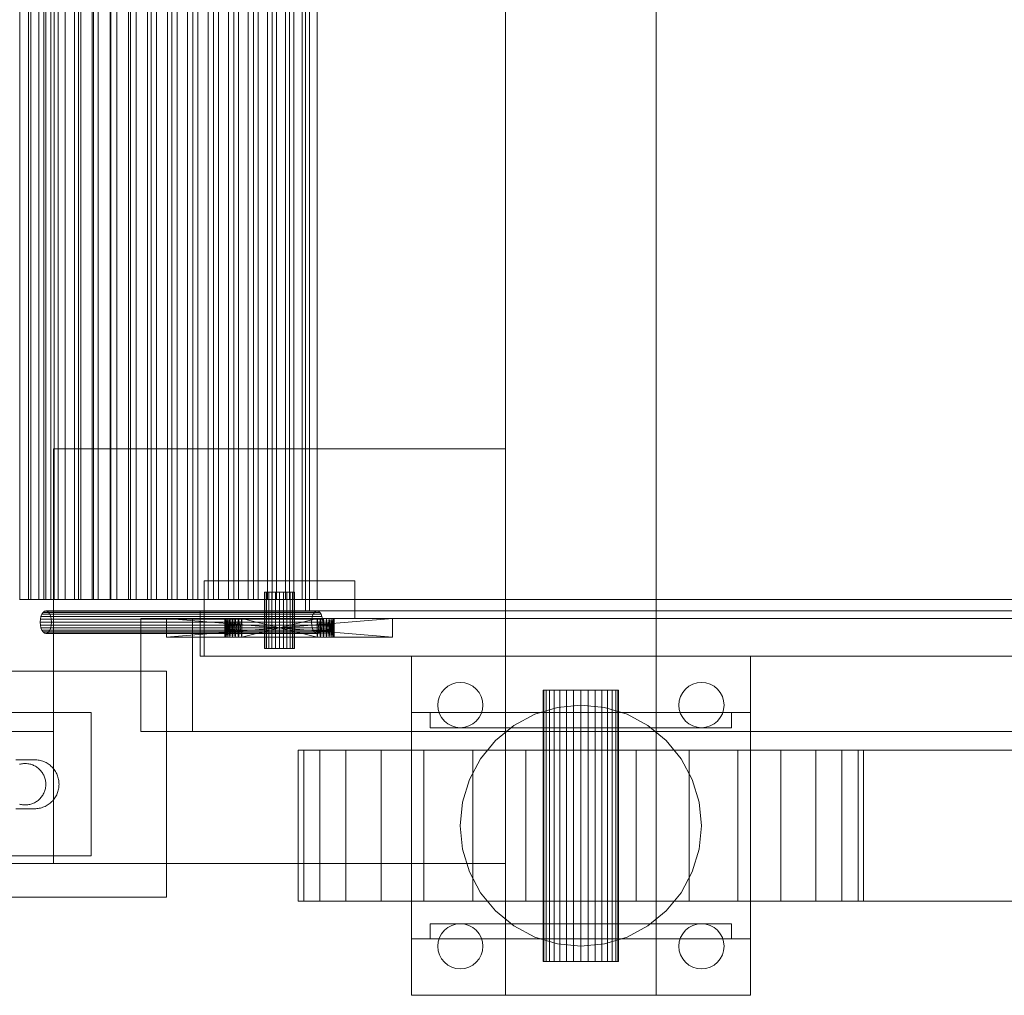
# Model space of a CAD drawing. Header units: millimetres. Extents: x -4738 to 65662, y -68080 to 6847.
# Tile 730 of 1056: x 26801 to 27062, y -18285 to -18026. Entities that reach past the tile are written whole.
import ezdxf

# ---------------------------------------------------------------- set-up
doc = ezdxf.new("R2010")
doc.units = ezdxf.units.MM
doc.layers.add('superior_bajante_movil', color=7, linetype='Continuous', lineweight=0)
doc.layers.add('superior_C05', color=7, linetype='Continuous', lineweight=0)

msp = doc.modelspace()

# ---------------------------------------------------------------- linework, layer by layer
at = {"layer": 'superior_bajante_movil'}
for p, q in [((26876.989, -17777), (26876.989, -18183)), ((26878.015, -18183), (26878.015, -17777)), ((26801.173, -17780), (26801.173, -18180)), ((26803.471, -17780), (26803.471, -18180)), ((26804.11, -18180), (26804.11, -17780)), ((26806.174, -18180), (26806.174, -17780)), ((26807.518, -18180), (26807.518, -17780)), ((26808.067, -18180), (26808.067, -17780)), ((26809.416, -18180), (26809.416, -17780)), ((26810.304, -17780), (26810.304, -18180)), ((26811.384, -18180), (26811.384, -17780)), ((26813.16, -18180), (26813.16, -17780)), ((26813.212, -17780), (26813.212, -18180)), ((26815.678, -18180), (26815.678, -17780)), ((26816.712, -17780), (26816.712, -18180)), ((26817.36, -18180), (26817.36, -17780)), ((26820.347, -18180), (26820.347, -17780)), ((26820.724, -17780), (26820.724, -18180)), ((26821.955, -18180), (26821.955, -17780)), ((26825.17, -17780), (26825.17, -18180)), ((26825.333, -18180), (26825.333, -17780)), ((26826.879, -18180), (26826.879, -17780)), ((26829.97, -17780), (26829.97, -18180)), ((26830.568, -18180), (26830.568, -17780)), ((26832.061, -18180), (26832.061, -17780)), ((26835.046, -17780), (26835.046, -18180)), ((26835.982, -18180), (26835.982, -17780)), ((26837.427, -18180), (26837.427, -17780)), ((26840.317, -17780), (26840.317, -18180)), ((26841.501, -18180), (26841.501, -17780)), ((26842.903, -18180), (26842.903, -17780)), ((26845.707, -17780), (26845.707, -18180)), ((26847.053, -18180), (26847.053, -17780)), ((26848.413, -18180), (26848.413, -17780)), ((26851.134, -17780), (26851.134, -18180)), ((26852.563, -18180), (26852.563, -17780)), ((26853.882, -18180), (26853.882, -17780)), ((26856.52, -17780), (26856.52, -18180)), ((26857.957, -18180), (26857.957, -17780)), ((26859.234, -18180), (26859.234, -17780)), ((26861.786, -17780), (26861.786, -18180)), ((26863.164, -18180), (26863.164, -17780)), ((26864.394, -18180), (26864.394, -17780)), ((26866.853, -17780), (26866.853, -18180)), ((26868.113, -18180), (26868.113, -17780)), ((26869.289, -18180), (26869.289, -17780)), ((26871.642, -17780), (26871.642, -18180)), ((26872.74, -18180), (26872.74, -17780)), ((26873.851, -18180), (26873.851, -17780)), ((26876.073, -17780), (26876.073, -18180)), ((26876.989, -18180), (26876.989, -17780)), ((26878.015, -18180), (26878.015, -17780)), ((26880.067, -17780), (26880.067, -18180)), ((26930.067, -18285), (26930.067, -17980)), ((26970.067, -17980), (26970.067, -18285)), ((26810.067, -18250), (26810.067, -18140)), ((26810.067, -18140), (26930.067, -18140)), ((26930.067, -18140), (26930.067, -18250)), ((26850.067, -18185), (26850.067, -18175)), ((26850.067, -18175), (26890.067, -18175)), ((26890.067, -18175), (26890.067, -18185)), ((26866.204, -18178), (26866.067, -18178)), ((26866.067, -18193), (26866.067, -18178)), ((26866.603, -18178), (26866.204, -18178)), ((26866.204, -18193), (26866.204, -18178)), ((26867.239, -18178), (26866.603, -18178)), ((26866.603, -18193), (26866.603, -18178)), ((26868.067, -18178), (26867.239, -18178)), ((26867.239, -18193), (26867.239, -18178)), ((26869.032, -18178), (26868.067, -18178)), ((26868.067, -18193), (26868.067, -18178)), ((26870.067, -18178), (26869.032, -18178)), ((26869.032, -18193), (26869.032, -18178)), ((26871.103, -18178), (26870.067, -18178)), ((26870.067, -18193), (26870.067, -18178)), ((26872.067, -18178), (26871.103, -18178)), ((26871.103, -18193), (26871.103, -18178)), ((26872.896, -18178), (26872.067, -18178)), ((26872.067, -18193), (26872.067, -18178)), ((26873.532, -18178), (26872.896, -18178)), ((26872.896, -18193), (26872.896, -18178)), ((26873.931, -18178), (26873.532, -18178)), ((26873.532, -18193), (26873.532, -18178)), ((26874.067, -18178), (26873.931, -18178)), ((26873.931, -18193), (26873.931, -18178)), ((26874.067, -18178), (26874.067, -18193)), ((26801.173, -18180), (26804.11, -18180)), ((26801.173, -18180), (26803.471, -18180)), ((26803.471, -18180), (26806.174, -18180)), ((26803.471, -18180), (26808.067, -18180)), ((26806.174, -18180), (26804.11, -18180)), ((26804.11, -18180), (26807.518, -18180)), ((26810.304, -18180), (26806.174, -18180)), ((26806.174, -18180), (26809.416, -18180)), ((26809.416, -18180), (26807.518, -18180)), ((26807.518, -18180), (26811.384, -18180)), ((26810.304, -18180), (26808.067, -18180)), ((26813.212, -18180), (26809.416, -18180)), ((26809.416, -18180), (26813.16, -18180)), ((26813.212, -18180), (26810.304, -18180)), ((26813.16, -18180), (26811.384, -18180)), ((26811.384, -18180), (26815.678, -18180)), ((26816.712, -18180), (26813.16, -18180)), ((26813.16, -18180), (26817.36, -18180)), ((26816.712, -18180), (26813.212, -18180)), ((26817.36, -18180), (26815.678, -18180)), ((26815.678, -18180), (26820.347, -18180)), ((26820.724, -18180), (26816.712, -18180)), ((26820.724, -18180), (26817.36, -18180)), ((26817.36, -18180), (26821.955, -18180)), ((26821.955, -18180), (26820.347, -18180)), ((26820.347, -18180), (26825.333, -18180)), ((26825.17, -18180), (26820.724, -18180)), ((26825.17, -18180), (26821.955, -18180)), ((26821.955, -18180), (26826.879, -18180)), ((26829.97, -18180), (26825.17, -18180)), ((26826.879, -18180), (26825.333, -18180)), ((26825.333, -18180), (26830.568, -18180)), ((26829.97, -18180), (26826.879, -18180)), ((26826.879, -18180), (26832.061, -18180)), ((26835.046, -18180), (26829.97, -18180)), ((26832.061, -18180), (26830.568, -18180)), ((26830.568, -18180), (26835.982, -18180)), ((26835.046, -18180), (26832.061, -18180)), ((26832.061, -18180), (26837.427, -18180)), ((26840.317, -18180), (26835.046, -18180)), ((26837.427, -18180), (26835.982, -18180)), ((26835.982, -18180), (26841.501, -18180)), ((26840.317, -18180), (26837.427, -18180)), ((26837.427, -18180), (26842.903, -18180)), ((26845.707, -18180), (26840.317, -18180)), ((26842.903, -18180), (26841.501, -18180)), ((26841.501, -18180), (26847.053, -18180)), ((26845.707, -18180), (26842.903, -18180)), ((26842.903, -18180), (26848.413, -18180)), ((26851.134, -18180), (26845.707, -18180)), ((26848.413, -18180), (26847.053, -18180)), ((26847.053, -18180), (26852.563, -18180)), ((26851.134, -18180), (26848.413, -18180)), ((26848.413, -18180), (26853.882, -18180)), ((26850.067, -18180), (28353.576, -18180)), ((26850.067, -18180), (26850.067, -18183)), ((26856.52, -18180), (26851.134, -18180)), ((26853.882, -18180), (26852.563, -18180)), ((26852.563, -18180), (26857.957, -18180)), ((26856.52, -18180), (26853.882, -18180)), ((26853.882, -18180), (26859.234, -18180)), ((26861.786, -18180), (26856.52, -18180)), ((26859.234, -18180), (26857.957, -18180)), ((26857.957, -18180), (26863.164, -18180)), ((26861.786, -18180), (26859.234, -18180)), ((26859.234, -18180), (26864.394, -18180)), ((26866.853, -18180), (26861.786, -18180)), ((26864.394, -18180), (26863.164, -18180)), ((26863.164, -18180), (26868.113, -18180)), ((26866.853, -18180), (26864.394, -18180)), ((26864.394, -18180), (26869.289, -18180)), ((26871.642, -18180), (26866.853, -18180)), ((26869.289, -18180), (26868.113, -18180)), ((26868.113, -18180), (26872.74, -18180)), ((26871.642, -18180), (26869.289, -18180)), ((26869.289, -18180), (26873.851, -18180)), ((26876.073, -18180), (26871.642, -18180)), ((26873.851, -18180), (26872.74, -18180)), ((26872.74, -18180), (26876.989, -18180)), ((26876.073, -18180), (26873.851, -18180)), ((26873.851, -18180), (26878.015, -18180)), ((26880.067, -18180), (26876.073, -18180)), ((26878.015, -18180), (26876.989, -18180)), ((26880.067, -18180), (26878.015, -18180)), ((26878.015, -18180), (27082.939, -18180)), ((27084.991, -18180), (26880.067, -18180)), ((26930.067, -18180), (26970.067, -18180)), ((26930.067, -18180), (26930.067, -18220)), ((26970.067, -18220), (26970.067, -18180)), ((26807.019, -18183.879), (26806.784, -18184.5)), ((26807.326, -18183.402), (26807.019, -18183.879)), ((26807.019, -18183.879), (26879.019, -18183.879)), ((26807.684, -18183.102), (26807.326, -18183.402)), ((26807.326, -18183.402), (26879.326, -18183.402)), ((26808.067, -18183), (26807.684, -18183.102)), ((26807.684, -18183.102), (26879.684, -18183.102)), ((26808.451, -18183.102), (26808.067, -18183)), ((26808.067, -18183), (26880.067, -18183)), ((26808.809, -18183.402), (26808.451, -18183.102)), ((26808.451, -18183.102), (26880.451, -18183.102)), ((26809.116, -18183.879), (26808.809, -18183.402)), ((26808.809, -18183.402), (26880.809, -18183.402)), ((26809.351, -18184.5), (26809.116, -18183.879)), ((26809.116, -18183.879), (26881.116, -18183.879)), ((28352.55, -18183), (26849.041, -18183)), ((26849.041, -18183), (26849.041, -18195)), ((26850.067, -18183), (26849.041, -18183)), ((26850.067, -18183), (28353.576, -18183)), ((26850.067, -18195), (26850.067, -18183)), ((26876.989, -18183), (27081.912, -18183)), ((26876.989, -18183), (26878.015, -18183)), ((27082.939, -18183), (26878.015, -18183)), ((26878.784, -18184.5), (26879.019, -18183.879)), ((26879.019, -18183.879), (26879.326, -18183.402)), ((26879.326, -18183.402), (26879.684, -18183.102)), ((26879.684, -18183.102), (26880.067, -18183)), ((26880.067, -18183), (26880.451, -18183.102)), ((26880.451, -18183.102), (26880.809, -18183.402)), ((26880.809, -18183.402), (26881.116, -18183.879)), ((26881.116, -18183.879), (26881.351, -18184.5)), ((26806.636, -18185.224), (26806.585, -18186)), ((26806.585, -18186), (26806.636, -18186.776)), ((26806.585, -18186), (26878.585, -18186)), ((26806.784, -18184.5), (26806.636, -18185.224)), ((26806.636, -18185.224), (26878.636, -18185.224)), ((26806.784, -18184.5), (26878.784, -18184.5)), ((26809.499, -18185.224), (26809.351, -18184.5)), ((26809.351, -18184.5), (26881.351, -18184.5)), ((26809.55, -18186), (26809.499, -18185.224)), ((26809.499, -18185.224), (26881.499, -18185.224)), ((26809.499, -18186.776), (26809.55, -18186)), ((26809.55, -18186), (26881.55, -18186)), ((28336.817, -18185), (26833.309, -18185)), ((26833.309, -18185), (26833.309, -18215)), ((26846.989, -18185), (26833.309, -18185)), ((26840.067, -18185), (26855.567, -18185)), ((26855.654, -18185), (26840.067, -18185)), ((26840.067, -18185), (26855.91, -18185)), ((26840.067, -18185), (26856.326, -18185)), ((26840.067, -18185), (26856.886, -18185)), ((26840.067, -18185), (26857.567, -18185)), ((26840.067, -18185), (26858.345, -18185)), ((26840.067, -18185), (26859.19, -18185)), ((26900.067, -18185), (26840.067, -18185)), ((26840.067, -18185), (26860.067, -18185)), ((26840.067, -18185), (26880.067, -18185)), ((26840.067, -18185), (26880.945, -18185)), ((26840.067, -18185), (26881.79, -18185)), ((26900.067, -18190), (26840.067, -18185)), ((26840.067, -18185), (26840.067, -18190)), ((26840.067, -18190), (26900.067, -18185)), ((26846.989, -18185), (28350.498, -18185)), ((26846.989, -18215), (26846.989, -18185)), ((26890.067, -18185), (26850.067, -18185)), ((26855.567, -18185), (26855.654, -18185)), ((26855.567, -18190), (26855.654, -18185)), ((26855.567, -18190), (26855.567, -18185)), ((26855.654, -18190), (26855.567, -18185)), ((26855.91, -18185), (26855.654, -18185)), ((26855.654, -18190), (26855.91, -18185)), ((26855.654, -18190), (26855.654, -18185)), ((26855.91, -18190), (26855.654, -18185)), ((26856.326, -18185), (26855.91, -18185)), ((26855.91, -18190), (26856.326, -18185)), ((26855.91, -18190), (26855.91, -18185)), ((26856.326, -18190), (26855.91, -18185)), ((26856.886, -18185), (26856.326, -18185)), ((26856.326, -18190), (26856.886, -18185)), ((26856.326, -18190), (26856.326, -18185)), ((26856.886, -18190), (26856.326, -18185)), ((26857.567, -18185), (26856.886, -18185)), ((26856.886, -18190), (26857.567, -18185)), ((26856.886, -18190), (26856.886, -18185)), ((26857.567, -18190), (26856.886, -18185)), ((26858.345, -18185), (26857.567, -18185)), ((26857.567, -18190), (26858.345, -18185)), ((26857.567, -18190), (26857.567, -18185)), ((26858.345, -18190), (26857.567, -18185)), ((26859.19, -18185), (26858.345, -18185)), ((26858.345, -18185), (26900.067, -18185)), ((26858.345, -18190), (26859.19, -18185)), ((26858.345, -18190), (26858.345, -18185)), ((26859.19, -18190), (26858.345, -18185)), ((26860.067, -18185), (26859.19, -18185)), ((26859.19, -18185), (26900.067, -18185)), ((26859.19, -18190), (26860.067, -18185)), ((26859.19, -18190), (26859.19, -18185)), ((26860.067, -18190), (26859.19, -18185)), ((26880.067, -18185), (26860.067, -18185)), ((26860.067, -18185), (26900.067, -18185)), ((26860.067, -18185), (26860.067, -18190)), ((26880.067, -18190), (26860.067, -18185)), ((26860.067, -18190), (26880.067, -18185)), ((26878.585, -18186), (26878.636, -18185.224)), ((26878.636, -18186.776), (26878.585, -18186)), ((26878.636, -18185.224), (26878.784, -18184.5)), ((26880.945, -18185), (26880.067, -18185)), ((26880.067, -18185), (26900.067, -18185)), ((26880.067, -18190), (26880.067, -18185)), ((26880.945, -18190), (26880.067, -18185)), ((26880.067, -18190), (26880.945, -18185)), ((26881.79, -18185), (26880.945, -18185)), ((26880.945, -18185), (26900.067, -18185)), ((26880.945, -18190), (26880.945, -18185)), ((26881.79, -18190), (26880.945, -18185)), ((26880.945, -18190), (26881.79, -18185)), ((26881.351, -18184.5), (26881.499, -18185.224)), ((26881.499, -18185.224), (26881.55, -18186)), ((26881.55, -18186), (26881.499, -18186.776)), ((26900.067, -18185), (26881.79, -18185)), ((26882.568, -18185), (26881.79, -18185)), ((26881.79, -18190), (26881.79, -18185)), ((26882.568, -18190), (26881.79, -18185)), ((26881.79, -18190), (26882.568, -18185)), ((26900.067, -18185), (26882.568, -18185)), ((26883.249, -18185), (26882.568, -18185)), ((26882.568, -18190), (26882.568, -18185)), ((26883.249, -18190), (26882.568, -18185)), ((26882.568, -18190), (26883.249, -18185)), ((26900.067, -18185), (26883.249, -18185)), ((26883.809, -18185), (26883.249, -18185)), ((26883.249, -18190), (26883.249, -18185)), ((26883.809, -18190), (26883.249, -18185)), ((26883.249, -18190), (26883.809, -18185)), ((26900.067, -18185), (26883.809, -18185)), ((26884.225, -18185), (26883.809, -18185)), ((26883.809, -18190), (26883.809, -18185)), ((26884.225, -18190), (26883.809, -18185)), ((26883.809, -18190), (26884.225, -18185)), ((26900.067, -18185), (26884.225, -18185)), ((26884.481, -18185), (26884.225, -18185)), ((26884.225, -18190), (26884.225, -18185)), ((26884.481, -18190), (26884.225, -18185)), ((26884.225, -18190), (26884.481, -18185)), ((26900.067, -18185), (26884.481, -18185)), ((26884.567, -18185), (26884.481, -18185)), ((26884.481, -18190), (26884.481, -18185)), ((26884.567, -18190), (26884.481, -18185)), ((26884.481, -18190), (26884.567, -18185)), ((26900.067, -18185), (26884.567, -18185)), ((26884.567, -18190), (26884.567, -18185)), ((26900.067, -18190), (26900.067, -18185)), ((26806.636, -18186.776), (26806.784, -18187.5)), ((26806.636, -18186.776), (26878.636, -18186.776)), ((26806.784, -18187.5), (26807.019, -18188.121)), ((26806.784, -18187.5), (26878.784, -18187.5)), ((26807.019, -18188.121), (26807.326, -18188.598)), ((26807.019, -18188.121), (26879.019, -18188.121)), ((26807.326, -18188.598), (26807.684, -18188.898)), ((26807.326, -18188.598), (26879.326, -18188.598)), ((26807.684, -18188.898), (26808.067, -18189)), ((26807.684, -18188.898), (26879.684, -18188.898)), ((26808.067, -18189), (26808.451, -18188.898)), ((26880.067, -18189), (26808.067, -18189)), ((26808.451, -18188.898), (26808.809, -18188.598)), ((26808.451, -18188.898), (26880.451, -18188.898)), ((26808.809, -18188.598), (26809.116, -18188.121)), ((26808.809, -18188.598), (26880.809, -18188.598)), ((26809.116, -18188.121), (26809.351, -18187.5)), ((26809.116, -18188.121), (26881.116, -18188.121)), ((26809.351, -18187.5), (26809.499, -18186.776)), ((26809.351, -18187.5), (26881.351, -18187.5)), ((26809.499, -18186.776), (26881.499, -18186.776)), ((26878.784, -18187.5), (26878.636, -18186.776)), ((26879.019, -18188.121), (26878.784, -18187.5)), ((26879.326, -18188.598), (26879.019, -18188.121)), ((26879.684, -18188.898), (26879.326, -18188.598)), ((26880.067, -18189), (26879.684, -18188.898)), ((26880.451, -18188.898), (26880.067, -18189)), ((26880.809, -18188.598), (26880.451, -18188.898)), ((26881.116, -18188.121), (26880.809, -18188.598)), ((26881.351, -18187.5), (26881.116, -18188.121)), ((26881.499, -18186.776), (26881.351, -18187.5)), ((26855.567, -18190), (26840.067, -18190)), ((26840.067, -18190), (26855.654, -18190)), ((26855.91, -18190), (26840.067, -18190)), ((26856.326, -18190), (26840.067, -18190)), ((26856.886, -18190), (26840.067, -18190)), ((26857.567, -18190), (26840.067, -18190)), ((26858.345, -18190), (26840.067, -18190)), ((26859.19, -18190), (26840.067, -18190)), ((26840.067, -18190), (26900.067, -18190)), ((26860.067, -18190), (26840.067, -18190)), ((26880.067, -18190), (26840.067, -18190)), ((26880.945, -18190), (26840.067, -18190)), ((26881.79, -18190), (26840.067, -18190)), ((26855.654, -18190), (26855.567, -18190)), ((26855.654, -18190), (26855.91, -18190)), ((26855.91, -18190), (26856.326, -18190)), ((26856.326, -18190), (26856.886, -18190)), ((26856.886, -18190), (26857.567, -18190)), ((26857.567, -18190), (26858.345, -18190)), ((26858.345, -18190), (26859.19, -18190)), ((26900.067, -18190), (26858.345, -18190)), ((26859.19, -18190), (26860.067, -18190)), ((26900.067, -18190), (26859.19, -18190)), ((26860.067, -18190), (26880.067, -18190)), ((26900.067, -18190), (26860.067, -18190)), ((26880.067, -18190), (26880.945, -18190)), ((26900.067, -18190), (26880.067, -18190)), ((26880.945, -18190), (26881.79, -18190)), ((26900.067, -18190), (26880.945, -18190)), ((26881.79, -18190), (26900.067, -18190)), ((26881.79, -18190), (26882.568, -18190)), ((26882.568, -18190), (26900.067, -18190)), ((26882.568, -18190), (26883.249, -18190)), ((26883.249, -18190), (26900.067, -18190)), ((26883.249, -18190), (26883.809, -18190)), ((26883.809, -18190), (26900.067, -18190)), ((26883.809, -18190), (26884.225, -18190)), ((26884.225, -18190), (26900.067, -18190)), ((26884.225, -18190), (26884.481, -18190)), ((26884.481, -18190), (26900.067, -18190)), ((26884.481, -18190), (26884.567, -18190)), ((26884.567, -18190), (26900.067, -18190)), ((26866.204, -18193), (26866.067, -18193)), ((26866.603, -18193), (26866.204, -18193)), ((26867.239, -18193), (26866.603, -18193)), ((26868.067, -18193), (26867.239, -18193)), ((26869.032, -18193), (26868.067, -18193)), ((26870.067, -18193), (26869.032, -18193)), ((26871.103, -18193), (26870.067, -18193)), ((26872.067, -18193), (26871.103, -18193)), ((26872.896, -18193), (26872.067, -18193)), ((26873.532, -18193), (26872.896, -18193)), ((26873.931, -18193), (26873.532, -18193)), ((26873.931, -18193), (26874.067, -18193)), ((26849.041, -18195), (28352.55, -18195)), ((26849.041, -18195), (26850.067, -18195)), ((28353.576, -18195), (26850.067, -18195)), ((26905.067, -18285), (26905.067, -18195)), ((26905.067, -18195), (26995.067, -18195)), ((26995.067, -18195), (26995.067, -18285)), ((26915.771, -18202.457), (26916.897, -18202.115)), ((26916.897, -18202.115), (26918.067, -18202)), ((26918.067, -18202), (26919.238, -18202.115)), ((26919.238, -18202.115), (26920.364, -18202.457)), ((26979.771, -18202.457), (26980.897, -18202.115)), ((26980.897, -18202.115), (26982.067, -18202)), ((26982.067, -18202), (26983.238, -18202.115)), ((26983.238, -18202.115), (26984.364, -18202.457)), ((26912.524, -18205.704), (26913.079, -18204.667)), ((26913.079, -18204.667), (26913.825, -18203.757)), ((26913.825, -18203.757), (26914.734, -18203.011)), ((26914.734, -18203.011), (26915.771, -18202.457)), ((26920.364, -18202.457), (26921.401, -18203.011)), ((26921.401, -18203.011), (26922.31, -18203.757)), ((26922.31, -18203.757), (26923.056, -18204.667)), ((26923.056, -18204.667), (26923.611, -18205.704)), ((26940.26, -18204), (26940.067, -18204)), ((26940.067, -18204), (26940.067, -18276)), ((26940.829, -18204), (26940.26, -18204)), ((26940.26, -18204), (26940.26, -18276)), ((26941.753, -18204), (26940.829, -18204)), ((26940.829, -18204), (26940.829, -18276)), ((26942.996, -18204), (26941.753, -18204)), ((26941.753, -18204), (26941.753, -18276)), ((26944.512, -18204), (26942.996, -18204)), ((26942.996, -18204), (26942.996, -18276)), ((26946.241, -18204), (26944.512, -18204)), ((26944.512, -18204), (26944.512, -18276)), ((26948.117, -18204), (26946.241, -18204)), ((26946.241, -18204), (26946.241, -18276)), ((26950.067, -18204), (26948.117, -18204)), ((26948.117, -18204), (26948.117, -18276)), ((26952.018, -18204), (26950.067, -18204)), ((26950.067, -18204), (26950.067, -18276)), ((26953.894, -18204), (26952.018, -18204)), ((26952.018, -18204), (26952.018, -18276)), ((26955.623, -18204), (26953.894, -18204)), ((26953.894, -18204), (26953.894, -18276)), ((26957.139, -18204), (26955.623, -18204)), ((26955.623, -18204), (26955.623, -18276)), ((26958.382, -18204), (26957.139, -18204)), ((26957.139, -18204), (26957.139, -18276)), ((26959.306, -18204), (26958.382, -18204)), ((26958.382, -18204), (26958.382, -18276)), ((26959.875, -18204), (26959.306, -18204)), ((26959.306, -18204), (26959.306, -18276)), ((26959.875, -18204), (26960.067, -18204)), ((26959.875, -18204), (26959.875, -18276)), ((26960.067, -18276), (26960.067, -18204)), ((26976.524, -18205.704), (26977.079, -18204.667)), ((26977.079, -18204.667), (26977.825, -18203.757)), ((26977.825, -18203.757), (26978.734, -18203.011)), ((26978.734, -18203.011), (26979.771, -18202.457)), ((26984.364, -18202.457), (26985.401, -18203.011)), ((26985.401, -18203.011), (26986.31, -18203.757)), ((26986.31, -18203.757), (26987.056, -18204.667)), ((26987.056, -18204.667), (26987.611, -18205.704)), ((26912.067, -18208), (26912.183, -18206.829)), ((26912.183, -18206.829), (26912.524, -18205.704)), ((26923.611, -18205.704), (26923.952, -18206.829)), ((26923.952, -18206.829), (26924.067, -18208)), ((26976.067, -18208), (26976.183, -18206.829)), ((26976.183, -18206.829), (26976.524, -18205.704)), ((26987.611, -18205.704), (26987.952, -18206.829)), ((26987.952, -18206.829), (26988.067, -18208)), ((26905.067, -18270), (26905.067, -18210)), ((26905.067, -18210), (26995.067, -18210)), ((26910.067, -18214), (26910.067, -18210)), ((26910.067, -18210), (26990.067, -18210)), ((26912.183, -18209.171), (26912.067, -18208)), ((26912.524, -18210.296), (26912.183, -18209.171)), ((26923.952, -18209.171), (26923.611, -18210.296)), ((26924.067, -18208), (26923.952, -18209.171)), ((26937.822, -18210.436), (26943.825, -18208.615)), ((26943.825, -18208.615), (26950.067, -18208)), ((26950.067, -18208), (26956.31, -18208.615)), ((26956.31, -18208.615), (26962.313, -18210.436)), ((26976.183, -18209.171), (26976.067, -18208)), ((26976.524, -18210.296), (26976.183, -18209.171)), ((26987.952, -18209.171), (26987.611, -18210.296)), ((26988.067, -18208), (26987.952, -18209.171)), ((26990.067, -18210), (26990.067, -18214)), ((26995.067, -18210), (26995.067, -18270)), ((26913.079, -18211.333), (26912.524, -18210.296)), ((26913.825, -18212.243), (26913.079, -18211.333)), ((26914.734, -18212.989), (26913.825, -18212.243)), ((26922.31, -18212.243), (26921.401, -18212.989)), ((26923.056, -18211.333), (26922.31, -18212.243)), ((26923.611, -18210.296), (26923.056, -18211.333)), ((26932.289, -18213.393), (26937.822, -18210.436)), ((26962.313, -18210.436), (26967.846, -18213.393)), ((26977.079, -18211.333), (26976.524, -18210.296)), ((26977.825, -18212.243), (26977.079, -18211.333)), ((26978.734, -18212.989), (26977.825, -18212.243)), ((26986.31, -18212.243), (26985.401, -18212.989)), ((26987.056, -18211.333), (26986.31, -18212.243)), ((26987.611, -18210.296), (26987.056, -18211.333)), ((26833.309, -18215), (28336.817, -18215)), ((26833.309, -18215), (26846.989, -18215)), ((28350.498, -18215), (26846.989, -18215)), ((26990.067, -18214), (26910.067, -18214)), ((26915.771, -18213.543), (26914.734, -18212.989)), ((26916.897, -18213.885), (26915.771, -18213.543)), ((26918.067, -18214), (26916.897, -18213.885)), ((26919.238, -18213.885), (26918.067, -18214)), ((26920.364, -18213.543), (26919.238, -18213.885)), ((26921.401, -18212.989), (26920.364, -18213.543)), ((26927.44, -18217.373), (26932.289, -18213.393)), ((26967.846, -18213.393), (26972.695, -18217.373)), ((26979.771, -18213.543), (26978.734, -18212.989)), ((26980.897, -18213.885), (26979.771, -18213.543)), ((26982.067, -18214), (26980.897, -18213.885)), ((26983.238, -18213.885), (26982.067, -18214)), ((26984.364, -18213.543), (26983.238, -18213.885)), ((26985.401, -18212.989), (26984.364, -18213.543)), ((26923.46, -18222.222), (26927.44, -18217.373)), ((26972.695, -18217.373), (26976.675, -18222.222)), ((26876.509, -18220), (26875.067, -18220)), ((26875.067, -18220), (26875.067, -18260)), ((26880.777, -18220), (26876.509, -18220)), ((26876.509, -18220), (26876.509, -18260)), ((26887.707, -18220), (26880.777, -18220)), ((26880.777, -18220), (26880.777, -18260)), ((26897.034, -18220), (26887.707, -18220)), ((26887.707, -18220), (26887.707, -18260)), ((26908.4, -18220), (26897.034, -18220)), ((26897.034, -18220), (26897.034, -18260)), ((26921.366, -18220), (26908.4, -18220)), ((26908.4, -18220), (26908.4, -18260)), ((26935.436, -18220), (26921.366, -18220)), ((26921.366, -18220), (26921.366, -18260)), ((26930.067, -18220), (26970.067, -18220)), ((26950.067, -18220), (26935.436, -18220)), ((26935.436, -18220), (26935.436, -18260)), ((26950.067, -18260), (26950.067, -18220)), ((26950.067, -18220), (28253.576, -18220)), ((26964.699, -18220), (26950.067, -18220)), ((26978.769, -18220), (26964.699, -18220)), ((26964.699, -18220), (26964.699, -18260)), ((26991.735, -18220), (26978.769, -18220)), ((26978.769, -18220), (26978.769, -18260)), ((27003.1, -18220), (26991.735, -18220)), ((26991.735, -18220), (26991.735, -18260)), ((27012.428, -18220), (27003.1, -18220)), ((27003.1, -18220), (27003.1, -18260)), ((27019.358, -18220), (27012.428, -18220)), ((27012.428, -18220), (27012.428, -18260)), ((27023.626, -18220), (27019.358, -18220)), ((27019.358, -18220), (27019.358, -18260)), ((27023.626, -18220), (27025.067, -18220)), ((27023.626, -18220), (27023.626, -18260)), ((27025.067, -18260), (27025.067, -18220)), ((26920.503, -18227.754), (26923.46, -18222.222)), ((26976.675, -18222.222), (26979.632, -18227.754)), ((26918.682, -18233.757), (26920.503, -18227.754)), ((26979.632, -18227.754), (26981.453, -18233.757)), ((26918.067, -18240), (26918.682, -18233.757)), ((26981.453, -18233.757), (26982.067, -18240)), ((26918.682, -18246.243), (26918.067, -18240)), ((26982.067, -18240), (26981.453, -18246.243)), ((26920.503, -18252.246), (26918.682, -18246.243)), ((26981.453, -18246.243), (26979.632, -18252.246)), ((26930.067, -18250), (26810.067, -18250)), ((26923.46, -18257.778), (26920.503, -18252.246)), ((26979.632, -18252.246), (26976.675, -18257.778)), ((26927.44, -18262.627), (26923.46, -18257.778)), ((26976.675, -18257.778), (26972.695, -18262.627)), ((26876.509, -18260), (26875.067, -18260)), ((26880.777, -18260), (26876.509, -18260)), ((26887.707, -18260), (26880.777, -18260)), ((26897.034, -18260), (26887.707, -18260)), ((26908.4, -18260), (26897.034, -18260)), ((26921.366, -18260), (26908.4, -18260)), ((26935.436, -18260), (26921.366, -18260)), ((26950.067, -18260), (26935.436, -18260)), ((28253.576, -18260), (26950.067, -18260)), ((26964.699, -18260), (26950.067, -18260)), ((26978.769, -18260), (26964.699, -18260)), ((26991.735, -18260), (26978.769, -18260)), ((27003.1, -18260), (26991.735, -18260)), ((27012.428, -18260), (27003.1, -18260)), ((27019.358, -18260), (27012.428, -18260)), ((27023.626, -18260), (27019.358, -18260)), ((27025.067, -18260), (27023.626, -18260)), ((26932.289, -18266.607), (26927.44, -18262.627)), ((26972.695, -18262.627), (26967.846, -18266.607)), ((26910.067, -18270), (26910.067, -18266)), ((26910.067, -18266), (26990.067, -18266)), ((26913.825, -18267.757), (26914.734, -18267.011)), ((26914.734, -18267.011), (26915.771, -18266.457)), ((26915.771, -18266.457), (26916.897, -18266.115)), ((26916.897, -18266.115), (26918.067, -18266)), ((26918.067, -18266), (26919.238, -18266.115)), ((26919.238, -18266.115), (26920.364, -18266.457)), ((26920.364, -18266.457), (26921.401, -18267.011)), ((26921.401, -18267.011), (26922.31, -18267.757)), ((26937.822, -18269.564), (26932.289, -18266.607)), ((26967.846, -18266.607), (26962.313, -18269.564)), ((26977.825, -18267.757), (26978.734, -18267.011)), ((26978.734, -18267.011), (26979.771, -18266.457)), ((26979.771, -18266.457), (26980.897, -18266.115)), ((26980.897, -18266.115), (26982.067, -18266)), ((26982.067, -18266), (26983.238, -18266.115)), ((26983.238, -18266.115), (26984.364, -18266.457)), ((26984.364, -18266.457), (26985.401, -18267.011)), ((26985.401, -18267.011), (26986.31, -18267.757)), ((26990.067, -18266), (26990.067, -18270)), ((26995.067, -18270), (26905.067, -18270)), ((26990.067, -18270), (26910.067, -18270)), ((26912.183, -18270.829), (26912.524, -18269.704)), ((26912.524, -18269.704), (26913.079, -18268.667)), ((26913.079, -18268.667), (26913.825, -18267.757)), ((26922.31, -18267.757), (26923.056, -18268.667)), ((26923.056, -18268.667), (26923.611, -18269.704)), ((26923.611, -18269.704), (26923.952, -18270.829)), ((26943.825, -18271.385), (26937.822, -18269.564)), ((26962.313, -18269.564), (26956.31, -18271.385)), ((26976.183, -18270.829), (26976.524, -18269.704)), ((26976.524, -18269.704), (26977.079, -18268.667)), ((26977.079, -18268.667), (26977.825, -18267.757)), ((26986.31, -18267.757), (26987.056, -18268.667)), ((26987.056, -18268.667), (26987.611, -18269.704)), ((26987.611, -18269.704), (26987.952, -18270.829)), ((26912.067, -18272), (26912.183, -18270.829)), ((26912.183, -18273.171), (26912.067, -18272)), ((26923.952, -18270.829), (26924.067, -18272)), ((26924.067, -18272), (26923.952, -18273.171)), ((26950.067, -18272), (26943.825, -18271.385)), ((26956.31, -18271.385), (26950.067, -18272)), ((26976.067, -18272), (26976.183, -18270.829)), ((26976.183, -18273.171), (26976.067, -18272)), ((26987.952, -18270.829), (26988.067, -18272)), ((26988.067, -18272), (26987.952, -18273.171)), ((26912.524, -18274.296), (26912.183, -18273.171)), ((26913.079, -18275.333), (26912.524, -18274.296)), ((26913.825, -18276.243), (26913.079, -18275.333)), ((26923.056, -18275.333), (26922.31, -18276.243)), ((26923.611, -18274.296), (26923.056, -18275.333)), ((26923.952, -18273.171), (26923.611, -18274.296)), ((26976.524, -18274.296), (26976.183, -18273.171)), ((26977.079, -18275.333), (26976.524, -18274.296)), ((26977.825, -18276.243), (26977.079, -18275.333)), ((26987.056, -18275.333), (26986.31, -18276.243)), ((26987.611, -18274.296), (26987.056, -18275.333)), ((26987.952, -18273.171), (26987.611, -18274.296)), ((26914.734, -18276.989), (26913.825, -18276.243)), ((26915.771, -18277.543), (26914.734, -18276.989)), ((26916.897, -18277.885), (26915.771, -18277.543)), ((26918.067, -18278), (26916.897, -18277.885)), ((26919.238, -18277.885), (26918.067, -18278)), ((26920.364, -18277.543), (26919.238, -18277.885)), ((26921.401, -18276.989), (26920.364, -18277.543)), ((26922.31, -18276.243), (26921.401, -18276.989)), ((26940.26, -18276), (26940.067, -18276)), ((26940.829, -18276), (26940.26, -18276)), ((26941.753, -18276), (26940.829, -18276)), ((26942.996, -18276), (26941.753, -18276)), ((26944.512, -18276), (26942.996, -18276)), ((26946.241, -18276), (26944.512, -18276)), ((26948.117, -18276), (26946.241, -18276)), ((26950.067, -18276), (26948.117, -18276)), ((26952.018, -18276), (26950.067, -18276)), ((26953.894, -18276), (26952.018, -18276)), ((26955.623, -18276), (26953.894, -18276)), ((26957.139, -18276), (26955.623, -18276)), ((26958.382, -18276), (26957.139, -18276)), ((26959.306, -18276), (26958.382, -18276)), ((26959.875, -18276), (26959.306, -18276)), ((26960.067, -18276), (26959.875, -18276)), ((26978.734, -18276.989), (26977.825, -18276.243)), ((26979.771, -18277.543), (26978.734, -18276.989)), ((26980.897, -18277.885), (26979.771, -18277.543)), ((26982.067, -18278), (26980.897, -18277.885)), ((26983.238, -18277.885), (26982.067, -18278)), ((26984.364, -18277.543), (26983.238, -18277.885)), ((26985.401, -18276.989), (26984.364, -18277.543)), ((26986.31, -18276.243), (26985.401, -18276.989)), ((26995.067, -18285), (26905.067, -18285)), ((26970.067, -18285), (26930.067, -18285))]:
    msp.add_line(p, q, dxfattribs=at)
at = {"layer": 'superior_C05'}
for p, q in [((26801.739, -18180), (26801.087, -18180)), ((26802.262, -18180), (26801.739, -18180)), ((26802.656, -18180), (26802.262, -18180)), ((26802.919, -18180), (26802.656, -18180)), ((26803.051, -18180), (26802.919, -18180)), ((26660.067, -18199), (26840.067, -18199)), ((26840.067, -18259), (26840.067, -18199)), ((26680.067, -18210), (26820.067, -18210)), ((26820.067, -18248), (26820.067, -18210)), ((26770.067, -18215), (26810.067, -18215)), ((26810.067, -18215), (26810.067, -18250)), ((26800.067, -18222.5), (26805.067, -18222.5)), ((26805.067, -18222.5), (26805.386, -18222.508)), ((26805.705, -18222.531), (26805.386, -18222.508)), ((26806.021, -18222.57), (26805.705, -18222.531)), ((26806.336, -18222.625), (26806.021, -18222.57)), ((26806.647, -18222.695), (26806.336, -18222.625)), ((26806.954, -18222.78), (26806.647, -18222.695)), ((26807.257, -18222.88), (26806.954, -18222.78)), ((26807.555, -18222.995), (26807.257, -18222.88)), ((26807.847, -18223.124), (26807.555, -18222.995)), ((26808.132, -18223.268), (26807.847, -18223.124)), ((26808.409, -18223.425), (26808.132, -18223.268)), ((26801.344, -18223.638), (26801.078, -18223.706)), ((26801.612, -18223.584), (26801.344, -18223.638)), ((26801.884, -18223.543), (26801.612, -18223.584)), ((26802.156, -18223.515), (26801.884, -18223.543)), ((26802.43, -18223.502), (26802.156, -18223.515)), ((26802.705, -18223.502), (26802.43, -18223.502)), ((26802.979, -18223.515), (26802.705, -18223.502)), ((26803.251, -18223.543), (26802.979, -18223.515)), ((26803.523, -18223.584), (26803.251, -18223.543)), ((26803.791, -18223.638), (26803.523, -18223.584)), ((26804.057, -18223.706), (26803.791, -18223.638)), ((26804.319, -18223.786), (26804.057, -18223.706)), ((26804.577, -18223.88), (26804.319, -18223.786)), ((26804.83, -18223.987), (26804.577, -18223.88)), ((26805.077, -18224.106), (26804.83, -18223.987)), ((26805.317, -18224.237), (26805.077, -18224.106)), ((26805.551, -18224.38), (26805.317, -18224.237)), ((26805.778, -18224.534), (26805.551, -18224.38)), ((26805.997, -18224.7), (26805.778, -18224.534)), ((26806.207, -18224.876), (26805.997, -18224.7)), ((26806.408, -18225.063), (26806.207, -18224.876)), ((26806.599, -18225.259), (26806.408, -18225.063)), ((26806.781, -18225.465), (26806.599, -18225.259)), ((26806.952, -18225.679), (26806.781, -18225.465)), ((26807.112, -18225.902), (26806.952, -18225.679)), ((26807.261, -18226.132), (26807.112, -18225.902)), ((26808.679, -18223.595), (26808.409, -18223.425)), ((26808.94, -18223.779), (26808.679, -18223.595)), ((26809.191, -18223.975), (26808.94, -18223.779)), ((26809.433, -18224.184), (26809.191, -18223.975)), ((26809.664, -18224.404), (26809.433, -18224.184)), ((26809.884, -18224.635), (26809.664, -18224.404)), ((26810.092, -18224.876), (26809.884, -18224.635)), ((26810.288, -18225.128), (26810.092, -18224.876)), ((26810.472, -18225.389), (26810.288, -18225.128)), ((26810.643, -18225.658), (26810.472, -18225.389)), ((26810.8, -18225.936), (26810.643, -18225.658)), ((26807.398, -18226.37), (26807.261, -18226.132)), ((26807.523, -18226.614), (26807.398, -18226.37)), ((26807.636, -18226.864), (26807.523, -18226.614)), ((26807.736, -18227.119), (26807.636, -18226.864)), ((26807.823, -18227.379), (26807.736, -18227.119)), ((26807.897, -18227.643), (26807.823, -18227.379)), ((26807.958, -18227.91), (26807.897, -18227.643)), ((26808.006, -18228.18), (26807.958, -18227.91)), ((26808.04, -18228.452), (26808.006, -18228.18)), ((26808.061, -18228.726), (26808.04, -18228.452)), ((26810.943, -18226.221), (26810.8, -18225.936)), ((26811.073, -18226.513), (26810.943, -18226.221)), ((26811.188, -18226.81), (26811.073, -18226.513)), ((26811.288, -18227.113), (26811.188, -18226.81)), ((26811.373, -18227.421), (26811.288, -18227.113)), ((26811.443, -18227.732), (26811.373, -18227.421)), ((26811.497, -18228.046), (26811.443, -18227.732)), ((26811.536, -18228.363), (26811.497, -18228.046)), ((26811.56, -18228.681), (26811.536, -18228.363)), ((26807.636, -18231.136), (26807.736, -18230.881)), ((26807.736, -18230.881), (26807.823, -18230.621)), ((26807.823, -18230.621), (26807.897, -18230.357)), ((26807.897, -18230.357), (26807.958, -18230.09)), ((26807.958, -18230.09), (26808.006, -18229.82)), ((26808.006, -18229.82), (26808.04, -18229.548)), ((26808.04, -18229.548), (26808.061, -18229.274)), ((26808.067, -18229), (26808.061, -18228.726)), ((26808.067, -18229), (26808.061, -18229.274)), ((26811.188, -18231.19), (26811.288, -18230.887)), ((26811.288, -18230.887), (26811.373, -18230.579)), ((26811.373, -18230.579), (26811.443, -18230.268)), ((26811.443, -18230.268), (26811.497, -18229.954)), ((26811.497, -18229.954), (26811.536, -18229.637)), ((26811.536, -18229.637), (26811.56, -18229.319)), ((26811.567, -18229), (26811.56, -18228.681)), ((26811.56, -18229.319), (26811.567, -18229)), ((26805.317, -18233.763), (26805.551, -18233.62)), ((26805.551, -18233.62), (26805.778, -18233.466)), ((26805.778, -18233.466), (26805.997, -18233.3)), ((26805.997, -18233.3), (26806.207, -18233.124)), ((26806.207, -18233.124), (26806.408, -18232.937)), ((26806.408, -18232.937), (26806.599, -18232.741)), ((26806.599, -18232.741), (26806.781, -18232.535)), ((26806.781, -18232.535), (26806.952, -18232.321)), ((26806.952, -18232.321), (26807.112, -18232.098)), ((26807.112, -18232.098), (26807.261, -18231.868)), ((26807.261, -18231.868), (26807.398, -18231.63)), ((26807.398, -18231.63), (26807.523, -18231.386)), ((26807.523, -18231.386), (26807.636, -18231.136)), ((26809.433, -18233.816), (26809.664, -18233.596)), ((26809.664, -18233.596), (26809.884, -18233.365)), ((26809.884, -18233.365), (26810.092, -18233.124)), ((26810.092, -18233.124), (26810.288, -18232.872)), ((26810.288, -18232.872), (26810.472, -18232.611)), ((26810.472, -18232.611), (26810.643, -18232.342)), ((26810.643, -18232.342), (26810.8, -18232.064)), ((26810.8, -18232.064), (26810.943, -18231.779)), ((26810.943, -18231.779), (26811.073, -18231.487)), ((26811.073, -18231.487), (26811.188, -18231.19)), ((26805.067, -18235.5), (26800.067, -18235.5)), ((26801.078, -18234.294), (26801.344, -18234.362)), ((26801.344, -18234.362), (26801.612, -18234.416)), ((26801.612, -18234.416), (26801.884, -18234.457)), ((26801.884, -18234.457), (26802.156, -18234.485)), ((26802.156, -18234.485), (26802.43, -18234.498)), ((26802.43, -18234.498), (26802.705, -18234.498)), ((26802.705, -18234.498), (26802.979, -18234.485)), ((26802.979, -18234.485), (26803.251, -18234.457)), ((26803.251, -18234.457), (26803.523, -18234.416)), ((26803.523, -18234.416), (26803.791, -18234.362)), ((26803.791, -18234.362), (26804.057, -18234.294)), ((26804.057, -18234.294), (26804.319, -18234.214)), ((26804.319, -18234.214), (26804.577, -18234.12)), ((26804.577, -18234.12), (26804.83, -18234.013)), ((26804.83, -18234.013), (26805.077, -18233.894)), ((26805.067, -18235.5), (26805.386, -18235.492)), ((26805.077, -18233.894), (26805.317, -18233.763)), ((26805.386, -18235.492), (26805.705, -18235.469)), ((26805.705, -18235.469), (26806.021, -18235.43)), ((26806.021, -18235.43), (26806.336, -18235.375)), ((26806.336, -18235.375), (26806.647, -18235.305)), ((26806.647, -18235.305), (26806.954, -18235.22)), ((26806.954, -18235.22), (26807.257, -18235.12)), ((26807.257, -18235.12), (26807.555, -18235.005)), ((26807.555, -18235.005), (26807.847, -18234.876)), ((26807.847, -18234.876), (26808.132, -18234.732)), ((26808.132, -18234.732), (26808.409, -18234.575)), ((26808.409, -18234.575), (26808.679, -18234.405)), ((26808.679, -18234.405), (26808.94, -18234.221)), ((26808.94, -18234.221), (26809.191, -18234.025)), ((26809.191, -18234.025), (26809.433, -18233.816)), ((26680.067, -18248), (26820.067, -18248)), ((26810.067, -18250), (26770.067, -18250)), ((26660.067, -18259), (26840.067, -18259))]:
    msp.add_line(p, q, dxfattribs=at)

doc.saveas('drawing.dxf')
